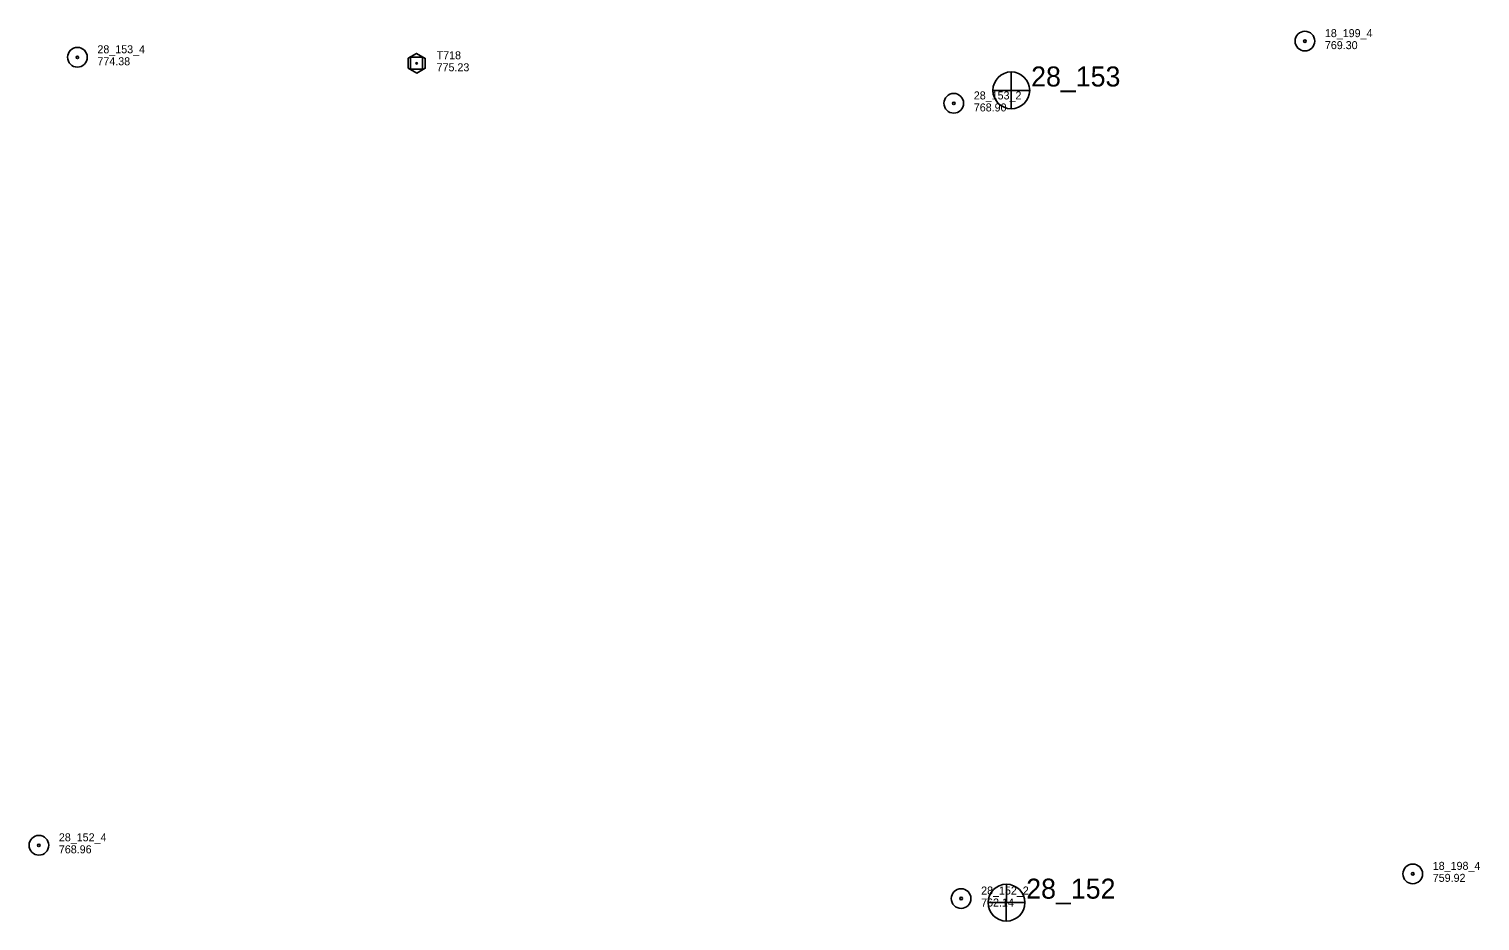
# Model space of a CAD drawing. Extents: x 589250 to 1188077, y 162953 to 363065.
# Drawn here: x 592193 to 593281, y 186542 to 187210 of the extents above; entities that cross this region are included whole.
import ezdxf

# ---------------------------------------------------------------- set-up
doc = ezdxf.new("R2010")
doc.units = 0
for name, color, linetype in [('E_MAP_Control', 7, 'Continuous'), ('E_MAP_PassPoints', 7, 'Continuous'), ('E_MAP_PhotoCenter', 7, 'Continuous')]:
    doc.layers.add(name, color=color, linetype=linetype)

msp = doc.modelspace()

# ---------------------------------------------------------------- linework, layer by layer
at = {"layer": 'E_MAP_Control'}
for p, q in [((592478.8, 187180.2), (592478.8, 187189.2)), ((592478.8, 187189.2), (592487.8, 187189.2)), ((592487.8, 187189.2), (592487.8, 187180.2)), ((592487.8, 187180.2), (592478.8, 187180.2))]:
    msp.add_line(p, q, dxfattribs=at)
msp.add_lwpolyline([(592476.9, 187188.5), (592476.9, 187181.1), (592483.4, 187177.4), (592489.8, 187181), (592489.8, 187188.3), (592483.2, 187192.1)], close=True, dxfattribs=at)
msp.add_circle((592483.3, 187184.7), 0.546, dxfattribs=at)
at = {"layer": 'E_MAP_PassPoints'}
for centre, radius in [((593149.5, 187201.3), 7.38), ((593149.5, 187201.3), 7.38), ((593149.5, 187201.3), 7.38), ((592228.9, 187189.2), 7.38), ((593149.5, 187201.3), 0.945), ((593149.5, 187201.3), 0.945), ((593149.5, 187201.3), 0.945), ((592228.9, 187189.2), 0.945), ((592886.2, 187154.7), 7.38), ((592886.2, 187154.7), 0.945), ((592200, 186598.4), 7.38), ((592200, 186598.4), 0.945), ((593230.4, 186577), 7.38), ((593230.4, 186577), 7.38), ((593230.4, 186577), 7.38), ((593230.4, 186577), 0.945), ((593230.4, 186577), 0.945), ((593230.4, 186577), 0.945), ((592891.7, 186558.5), 7.38), ((592891.7, 186558.5), 0.945)]:
    msp.add_circle(centre, radius, dxfattribs=at)
at = {"layer": 'E_MAP_PhotoCenter'}
for p, q in [((592929.3, 187178.2), (592929.2, 187150.7)), ((592915.6, 187164.3), (592943.1, 187164.3)), ((592925.6, 186569.2), (592925.5, 186541.8)), ((592911.9, 186555.4), (592939.4, 186555.4))]:
    msp.add_line(p, q, dxfattribs=at)
for centre in [(592929.3, 187164.4), (592925.7, 186555.4)]:
    msp.add_circle(centre, 13.8, dxfattribs=at)

# ---------------------------------------------------------------- texts
at = {"layer": 'E_MAP_Control'}
for s, p in [('T718', (592498.3, 187187.7)), ('775.23', (592498.3, 187178.7))]:
    msp.add_text(s, height=6, dxfattribs=at).set_placement(p)
at = {"layer": 'E_MAP_PassPoints'}
for s, p in [('18_199_4', (593164.5, 187204.3)), ('18_199_4', (593164.5, 187204.3)), ('18_199_4', (593164.5, 187204.3)), ('28_153_4', (592243.9, 187192.2)), ('769.30', (593164.5, 187195.3)), ('769.30', (593164.5, 187195.3)), ('769.30', (593164.5, 187195.3)), ('774.38', (592243.9, 187183.2)), ('28_153_2', (592901.2, 187157.6)), ('768.90', (592901.2, 187148.6)), ('28_152_4', (592215, 186601.4)), ('768.96', (592215, 186592.4)), ('18_198_4', (593245.4, 186580)), ('18_198_4', (593245.4, 186580)), ('18_198_4', (593245.4, 186580)), ('759.92', (593245.4, 186571)), ('759.92', (593245.4, 186571)), ('759.92', (593245.4, 186571)), ('28_152_2', (592906.7, 186561.5)), ('762.14', (592906.7, 186552.5))]:
    msp.add_text(s, height=6, dxfattribs=at).set_placement(p)
at = {"layer": 'E_MAP_PhotoCenter'}
for s, p in [('28_153', (592944.2, 187167.3)), ('28_152', (592940.5, 186558.4))]:
    msp.add_text(s, height=15, dxfattribs=at).set_placement(p)

doc.saveas('drawing.dxf')
